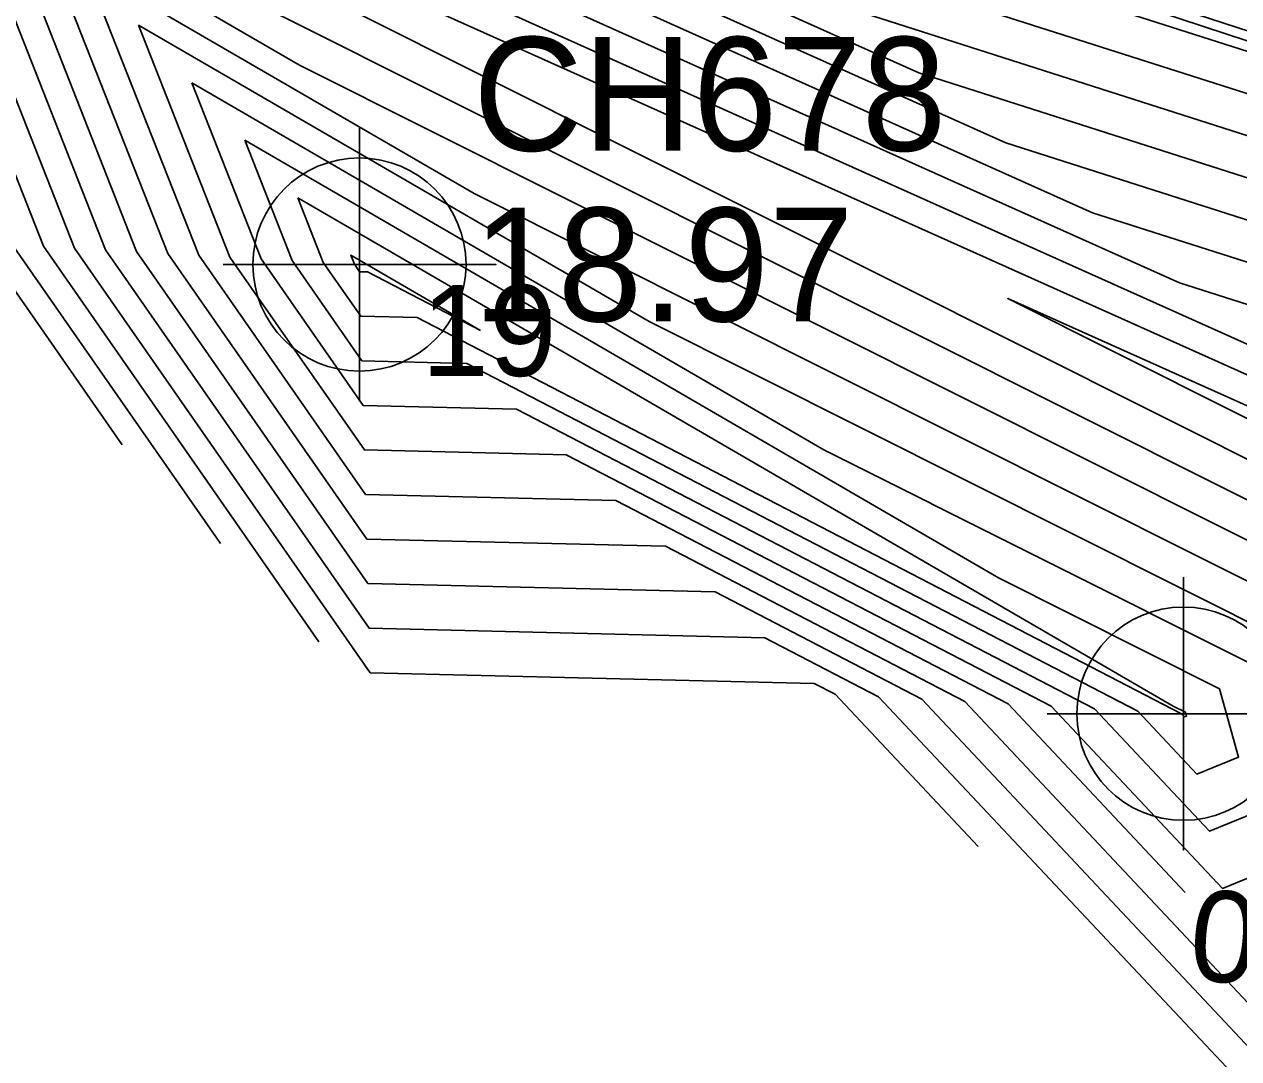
# Model space of a CAD drawing. Extents: x 2531902 to 2533249, y 715219 to 716099.
# Drawn here: x 2532682.38 to 2532709.09, y 715611.98 to 715634.72 of the extents above; entities that cross this region are included whole.
import ezdxf

# ---------------------------------------------------------------- set-up
doc = ezdxf.new("R2010")
doc.units = 0
for name, color, linetype in [('DTM Contours Major', 7, 'Continuous'), ('DTM Contours Major Text', 7, 'Continuous'), ('DTM Contours Minor', 7, 'Continuous'), ('Exist DTM Breakline', 7, 'Continuous'), ('Exist DTM QL2 LIDAR Elevation Point', 7, 'Continuous'), ('Exist DTM Regular Point CELL', 7, 'Continuous'), ('Exist DTM Regular Point Cogo Elevation', 7, 'Continuous'), ('Exist DTM Regular Point Cogo Number', 7, 'Continuous')]:
    doc.layers.add(name, color=color, linetype=linetype)

msp = doc.modelspace()

# ---------------------------------------------------------------- linework, layer by layer
at = {"layer": 'DTM Contours Major'}
for points in [[(2532674.529, 715657.71), (2532672.706, 715658.283), (2532669.358, 715655.677), (2532669.391, 715655.408), (2532669.64, 715655.324), (2532669.93, 715655.106), (2532682.035, 715650.435), (2532694.89, 715638.9), (2532696.316, 715638.261), (2532713.679, 715632.717), (2532713.962, 715632.678), (2532738.178, 715624.046), (2532738.122, 715621.369), (2532750.341, 715622.225), (2532752.309, 715621.919)], [(2532674.126, 715647.354), (2532676.074, 715645.889), (2532680.793, 715644.068), (2532685.805, 715639.571), (2532705.874, 715630.573), (2532713.943, 715627.997), (2532721.165, 715626.984), (2532734.505, 715622.229), (2532734.391, 715616.753), (2532735.587, 715613.371), (2532737.979, 715613.025), (2532743.455, 715612.508), (2532753.726, 715614.247), (2532759.739, 715613.652), (2532760.112, 715613.48)], [(2532688.858, 715621.142), (2532682.799, 715629.838), (2532680, 715636.939), (2532677.794, 715640), (2532675.591, 715641.657)], [(2532683.727, 715635.961), (2532692.276, 715630.998), (2532710.916, 715621.657), (2532712.519, 715615.898), (2532711.223, 715615.369)], [(2532707.907, 715615.634), (2532704.015, 715619.777), (2532695.386, 715624.247), (2532689.884, 715624.38), (2532686.219, 715629.64), (2532683.727, 715635.961)], [(2532692.41, 715627.986), (2532689.561, 715629.64), (2532689.639, 715629.442), (2532689.754, 715629.277), (2532689.927, 715629.273), (2532692.41, 715627.986)]]:
    msp.add_lwpolyline(points, dxfattribs=at)
at = {"layer": 'DTM Contours Minor'}
for points in [[(2532636.7, 715718.732), (2532648.882, 715711.393), (2532650.176, 715710.428), (2532650.296, 715710.159), (2532650.961, 715708.731), (2532650.355, 715708.634), (2532649.557, 715698.18), (2532650.088, 715686.722), (2532650.205, 715682.83), (2532652.525, 715675.584), (2532660.005, 715667.15), (2532660.202, 715660.027), (2532660.105, 715659.951), (2532661.242, 715650.715), (2532669.816, 715647.839), (2532679.761, 715640.359), (2532680.048, 715640.248), (2532680.354, 715639.974), (2532711.609, 715625.96), (2532714.102, 715625.164), (2532725.486, 715623.568), (2532732.302, 715621.139), (2532732.243, 715618.341), (2532734.625, 715611.607)], [(2532703.36, 715616.64), (2532700.215, 715619.988), (2532699.753, 715620.227), (2532689.988, 715620.463), (2532683.483, 715629.798), (2532680, 715638.635), (2532679.016, 715640), (2532669.838, 715646.903), (2532660.223, 715650.129), (2532660, 715651.944), (2532656.306, 715650), (2532650.898, 715649.102)], [(2532682.001, 715651.572), (2532682.777, 715650.482), (2532690.122, 715643.946), (2532695.649, 715639.028), (2532696.16, 715638.848), (2532705.016, 715635.966), (2532713.655, 715633.155), (2532714.479, 715632.892), (2532737.701, 715624.819), (2532738.87, 715624.413), (2532738.946, 715624.401), (2532745.88, 715623.322), (2532758.923, 715621.293), (2532766.449, 715621.066), (2532770.449, 715620.945), (2532774.737, 715620.748), (2532790.801, 715620.81), (2532796.21, 715620.83), (2532797.098, 715620.824), (2532798.47, 715621.114), (2532803.901, 715622.313)], [(2532681.787, 715649.161), (2532693.073, 715639.034), (2532698.228, 715636.723), (2532713.731, 715631.773), (2532715.403, 715631.539), (2532737.443, 715623.682), (2532737.33, 715618.219), (2532754.561, 715619.426), (2532758.918, 715620.164), (2532759.276, 715620.128), (2532759.832, 715619.872), (2532762.685, 715620.327), (2532772.87, 715620.019), (2532774.121, 715619.962), (2532778.811, 715619.98), (2532783.105, 715619.996), (2532796.357, 715619.409), (2532797.382, 715619.588), (2532797.854, 715619.53), (2532798.133, 715619.713), (2532799.275, 715620.232), (2532807.884, 715622.457)], [(2532681.538, 715647.888), (2532691.256, 715639.168), (2532700.139, 715635.185), (2532713.784, 715630.829), (2532716.843, 715630.4), (2532736.709, 715623.319), (2532736.539, 715615.164), (2532736.549, 715615.135), (2532736.57, 715615.132), (2532736.617, 715615.128), (2532757.62, 715618.685), (2532759.392, 715618.509), (2532762.143, 715617.241), (2532773.58, 715619.066), (2532773.975, 715619.47), (2532774.163, 715619.461), (2532795.746, 715618.505), (2532797.59, 715618.827), (2532798.439, 715618.722), (2532798.941, 715619.051), (2532800.996, 715619.985), (2532816.486, 715623.99)], [(2532686.694, 715623.306), (2532682.115, 715629.878), (2532680, 715635.244), (2532676.572, 715640), (2532669.882, 715645.032), (2532662.487, 715647.513), (2532660, 715645.019), (2532655.695, 715644.305)], [(2532681.29, 715646.615), (2532689.439, 715639.303), (2532702.051, 715633.648), (2532713.837, 715629.885), (2532718.284, 715629.262), (2532735.974, 715622.956), (2532735.823, 715615.694), (2532736.229, 715614.547), (2532737.039, 715614.43), (2532738.896, 715614.255), (2532756.322, 715617.206), (2532759.507, 715616.89), (2532764.454, 715614.609), (2532771.942, 715615.804), (2532774.584, 715618.512), (2532775.847, 715618.455), (2532795.135, 715617.6), (2532797.797, 715618.066), (2532799.024, 715617.915), (2532799.75, 715618.389), (2532802.717, 715619.738)], [(2532684.529, 715625.471), (2532681.431, 715629.917), (2532680, 715633.548), (2532675.35, 715640), (2532669.904, 715644.096), (2532663.884, 715646.116), (2532660, 715642.222), (2532658.094, 715641.906)], [(2532681.042, 715645.341), (2532687.622, 715639.437), (2532703.963, 715632.11), (2532713.89, 715628.941), (2532719.724, 715628.123), (2532735.24, 715622.592), (2532735.107, 715616.223), (2532735.908, 715613.959), (2532737.509, 715613.727), (2532741.176, 715613.381), (2532755.024, 715615.726), (2532759.623, 715615.271), (2532766.765, 715611.978), (2532770.304, 715612.543), (2532775.194, 715617.554), (2532777.532, 715617.449), (2532794.524, 715616.696), (2532798.005, 715617.305), (2532799.61, 715617.107), (2532800.558, 715617.728), (2532804.439, 715619.492)], [(2532680.545, 715642.795), (2532683.988, 715639.705), (2532707.786, 715629.035), (2532713.996, 715627.053), (2532722.605, 715625.845), (2532733.771, 715621.865), (2532733.675, 715617.282), (2532735.267, 715612.783), (2532738.448, 715612.322), (2532745.734, 715611.634), (2532752.429, 715612.768), (2532759.855, 715612.033), (2532764.702, 715609.798)], [(2532680.227, 715639.754), (2532680.748, 715639.451), (2532713.166, 715623.206), (2532715.954, 715613.19), (2532709.845, 715610.696), (2532701.165, 715619.935), (2532698.662, 715621.232), (2532689.962, 715621.442), (2532684.167, 715629.759), (2532680.227, 715639.754)], [(2532682.171, 715639.84), (2532709.697, 715627.498), (2532714.049, 715626.108), (2532724.046, 715624.707), (2532733.036, 715621.502), (2532732.959, 715617.812), (2532734.946, 715612.195), (2532738.918, 715611.62)], [(2532681.394, 715638.49), (2532684.591, 715636.634), (2532712.416, 715622.69), (2532714.809, 715614.092), (2532709.566, 715611.952), (2532702.115, 715619.882), (2532697.57, 715622.237), (2532689.936, 715622.421), (2532684.851, 715629.719), (2532681.394, 715638.49)], [(2532682.561, 715637.226), (2532688.433, 715633.816), (2532711.666, 715622.174), (2532713.664, 715614.995), (2532709.286, 715613.208), (2532703.065, 715619.83), (2532696.478, 715623.242), (2532689.91, 715623.401), (2532685.535, 715629.68), (2532682.561, 715637.226)], [(2532684.894, 715634.697), (2532696.119, 715628.18), (2532710.166, 715621.141), (2532711.374, 715616.801), (2532708.727, 715615.72), (2532704.965, 715619.724), (2532694.294, 715625.252), (2532689.858, 715625.359), (2532686.903, 715629.6), (2532684.894, 715634.697)], [(2532686.061, 715633.433), (2532699.961, 715625.363), (2532709.416, 715620.625), (2532710.229, 715617.704), (2532708.447, 715616.976), (2532705.916, 715619.671), (2532693.202, 715626.258), (2532689.832, 715626.339), (2532687.587, 715629.561), (2532686.061, 715633.433)], [(2532687.227, 715632.169), (2532703.804, 715622.545), (2532708.665, 715620.109), (2532709.084, 715618.607), (2532708.167, 715618.233), (2532706.866, 715619.618), (2532692.11, 715627.263), (2532689.806, 715627.318), (2532688.271, 715629.521), (2532687.227, 715632.169)], [(2532688.394, 715630.905), (2532707.647, 715619.727), (2532707.915, 715619.592), (2532707.938, 715619.509), (2532707.888, 715619.489), (2532707.816, 715619.565), (2532691.018, 715628.268), (2532689.78, 715628.298), (2532688.955, 715629.482), (2532688.394, 715630.905)], [(2532711.498, 715610), (2532717.1, 715612.287), (2532713.917, 715623.722), (2532704.007, 715628.688), (2532713.521, 715624.423), (2532714.154, 715624.22), (2532726.927, 715622.429), (2532731.567, 715620.775), (2532731.527, 715618.87), (2532734.305, 715611.019)]]:
    msp.add_lwpolyline(points, dxfattribs=at)
at = {"layer": 'Exist DTM Breakline'}
msp.add_lwpolyline([(2532640.477, 715745.834), (2532656.325, 715713.388), (2532665.291, 715689.806), (2532682.108, 715650.808), (2532695.585, 715638.849), (2532713.668, 715632.91)], dxfattribs=at)
at = {"layer": 'Exist DTM QL2 LIDAR Elevation Point'}
for p, q in [((2532690, 715620), (2532690, 715620)), ((2532700, 715620), (2532700, 715620))]:
    msp.add_line(p, q, dxfattribs=at)
at = {"layer": 'Exist DTM Regular Point CELL'}
for points in [[(2532689.75, 715632.436), (2532689.75, 715626.436), (2532689.75, 715629.436), (2532692.75, 715629.436), (2532686.75, 715629.436)], [(2532707.871, 715622.562), (2532707.871, 715616.562), (2532707.871, 715619.562), (2532710.871, 715619.562), (2532704.871, 715619.562)]]:
    msp.add_lwpolyline(points, dxfattribs=at)
for centre in [(2532689.75, 715629.436), (2532707.871, 715619.562)]:
    msp.add_circle(centre, 2.344, dxfattribs=at)

# ---------------------------------------------------------------- texts
at = {"layer": 'DTM Contours Major Text'}
msp.add_text('19', height=2, dxfattribs=at).set_placement((2532691.111, 715626.986))
msp.add_text('20', height=2, rotation=175.4356, dxfattribs=at).set_placement((2532711.076, 715615.48))
at = {"layer": 'Exist DTM Regular Point Cogo Elevation'}
msp.add_text('18.97', height=2.5, dxfattribs=at).set_placement((2532692.25, 715628.186))
at = {"layer": 'Exist DTM Regular Point Cogo Number'}
msp.add_text('CH678', height=2.5, dxfattribs=at).set_placement((2532692.25, 715631.936))

doc.saveas('drawing.dxf')
